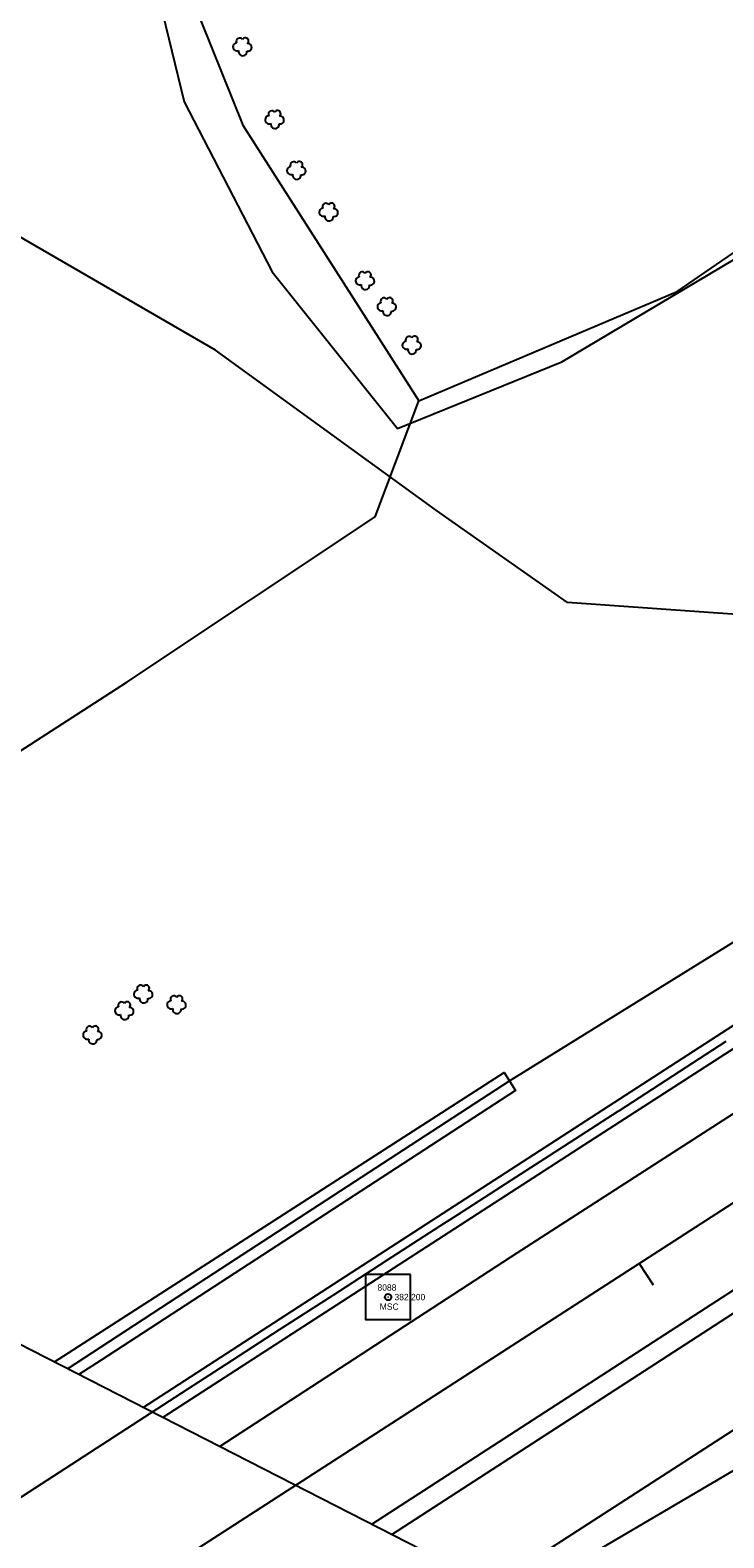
# Model space of a CAD drawing. Extents: x 1901471 to 1963503, y 756461 to 799997.
# Drawn here: x 1920287.5 to 1920396.5, y 767355.7 to 767592.4 of the extents above; entities that cross this region are included whole.
import ezdxf

# ---------------------------------------------------------------- set-up
doc = ezdxf.new("R2010")
doc.units = 0
for name, color, linetype in [('RD_DTM_BkLn1', 7, 'Continuous'), ('RD_EX_Bridge', 7, 'Continuous'), ('RD_EX_DR_ErosCtrl', 7, 'Continuous'), ('RD_EX_Fence_Other', 7, 'Continuous'), ('RD_EX_GuardRail', 7, 'Continuous'), ('RD_EX_H2O', 7, 'Continuous'), ('RD_EX_Road', 7, 'Continuous'), ('RD_EX_Road_txCode', 7, 'Continuous'), ('RD_EX_VEG', 7, 'Continuous'), ('RD_HC_Cl', 7, 'Continuous'), ('RD_HC_Data_Tic', 7, 'Continuous'), ('RD_HC_Survey', 7, 'Continuous'), ('RD_HC_txCode', 7, 'Continuous'), ('RD_SMD_Locator', 7, 'Continuous')]:
    doc.layers.add(name, color=color, linetype=linetype)

# ---------------------------------------------------------------- blocks, each defined once
blk = doc.blocks.new('SB2')
at = {"layer": 'RD_EX_VEG'}
for centre, radius, start, end in [((-1.563757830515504, -0.1555935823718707), 1.256970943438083, 96.45178611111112, 294.73400833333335), ((-0.7210660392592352, 1.5471418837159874), 1.0835094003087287, 34.97628888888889, 204.7560222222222), ((1.0452472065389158, 1.7020636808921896), 0.9945285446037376, 308.76261111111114, 152.04674444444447), ((1.8396429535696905, -0.2793298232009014), 1.2180790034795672, 256.56668055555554, 98.10463055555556), ((0.2455500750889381, -1.5963122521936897), 1.3177675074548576, 166.88265555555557, 5.758930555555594)]:
    blk.add_arc(centre, radius, start, end, dxfattribs=at)

msp = doc.modelspace()

# ---------------------------------------------------------------- linework, layer by layer
at = {"layer": 'RD_DTM_BkLn1'}
for points in [[(1920380.0469926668, 767422.8054794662), (1920388.4362563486, 767428.2470508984), (1920396.82552003, 767433.6886223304)], [(1920278.640253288, 767357.2906380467), (1920312.2147257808, 767379.0320420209), (1920318.2834486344, 767382.9618894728), (1920326.685714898, 767388.3839900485), (1920335.0879811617, 767393.806090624), (1920343.490247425, 767399.2281911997), (1920351.8925136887, 767404.6502917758), (1920354.6394257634, 767406.4229127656), (1920363.043066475, 767411.8415034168), (1920371.446707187, 767417.2600940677), (1920379.8503478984, 767422.6786847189), (1920380.0469926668, 767422.8054794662)]]:
    msp.add_lwpolyline(points, dxfattribs=at)
at = {"layer": 'RD_EX_Bridge'}
msp.add_lwpolyline([(1920204.7400000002, 767388.9200000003), (1920237.8700000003, 767410.6300000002), (1920476.0700000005, 767288.8500000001), (1920503.8300000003, 767274.1900000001), (1920471.5900000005, 767252.9200000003), (1920318.0200000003, 767330.3800000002)], close=True, dxfattribs=at)
at = {"layer": 'RD_EX_DR_ErosCtrl'}
msp.add_lwpolyline([(1920291.3100000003, 767383.31), (1920361.9300000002, 767428.7400000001), (1920363.7400000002, 767425.9200000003), (1920298.6700000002, 767383.6100000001), (1920295.1600000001, 767381.3400000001)], dxfattribs=at)
at = {"layer": 'RD_EX_Fence_Other'}
for points in [[(1920312.6800000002, 767597.9700000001), (1920320.9200000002, 767577.4800000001), (1920348.5600000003, 767534.1800000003), (1920389.1000000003, 767551.3800000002), (1920425.3300000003, 767576.2500000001), (1920499.6500000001, 767623.2400000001), (1920573.0200000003, 767668.2800000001), (1920547.7000000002, 767736.4200000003)], [(1920273.9600000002, 767471.5000000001), (1920302.7100000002, 767490.0200000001), (1920341.6800000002, 767516.0000000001), (1920348.5600000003, 767534.1800000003)]]:
    msp.add_lwpolyline(points, dxfattribs=at)
at = {"layer": 'RD_EX_GuardRail'}
for points in [[(1920305.2700000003, 767376.1700000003), (1920337.1000000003, 767396.7900000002), (1920384.5900000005, 767427.4700000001), (1920449.2200000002, 767469.33), (1920532.4500000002, 767523.4300000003), (1920553.1800000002, 767537.06), (1920579.6100000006, 767555.0100000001)], [(1920364.2000000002, 767346.05), (1920370.4400000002, 767350.1100000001), (1920443.1500000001, 767392.82), (1920479.9600000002, 767414.58), (1920516.9600000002, 767439.06)]]:
    msp.add_lwpolyline(points, dxfattribs=at)
at = {"layer": 'RD_EX_H2O'}
msp.add_lwpolyline([(1920293.3800000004, 767382.2500000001), (1920311.9600000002, 767394.3900000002), (1920362.7600000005, 767427.4600000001), (1920400.4800000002, 767450.7600000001), (1920554.2400000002, 767553.1000000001), (1920698.3700000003, 767648.2300000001), (1920735.3200000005, 767671.8), (1920780.3000000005, 767701.6600000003), (1920829.4100000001, 767733.8400000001), (1920869.9200000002, 767760.3600000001), (1920910.4900000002, 767786.0200000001), (1920955.5500000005, 767814.7000000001), (1920985.0400000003, 767834.2200000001), (1921016.3600000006, 767853.82), (1921061.6200000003, 767883.3600000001), (1921122.7400000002, 767922.6600000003), (1921184.7200000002, 767963.07)], dxfattribs=at)
at = {"layer": 'RD_EX_Road'}
for points in [[(1921197.0400000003, 767947.8400000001), (1921150.7400000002, 767917.6500000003), (1921108.6800000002, 767890.7100000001), (1921071.2400000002, 767866.3500000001), (1921034.5700000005, 767842.6600000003), (1921000.1800000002, 767820.7200000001), (1920962.0000000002, 767795.6600000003), (1920923.3100000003, 767770.8900000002), (1920887.6100000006, 767747.8500000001), (1920853.9900000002, 767726.1800000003), (1920817.0700000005, 767702.3500000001), (1920780.8600000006, 767679.2800000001), (1920741.64, 767654.1300000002), (1920714.2600000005, 767636.7400000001), (1920677.2300000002, 767612.6900000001), (1920629.0200000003, 767581.1600000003), (1920585.9100000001, 767554.4300000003), (1920495.2600000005, 767495.1500000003), (1920374.4800000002, 767417.3500000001), (1920308.3400000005, 767374.6100000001)], [(1921178.2000000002, 767925.5900000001), (1921119.8100000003, 767887.9500000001), (1921082.0600000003, 767863.8400000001), (1921034.0200000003, 767832.7100000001), (1920984.2300000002, 767800.3500000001), (1920930.7600000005, 767765.9300000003), (1920883.4800000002, 767735.4200000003), (1920842.0900000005, 767708.7700000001), (1920796.9800000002, 767679.81), (1920755.0100000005, 767653.05), (1920719.6300000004, 767629.9900000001), (1920652.14, 767586.2200000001), (1920620.8100000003, 767565.9700000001), (1920594.7600000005, 767549.5200000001), (1920545.6200000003, 767518.06), (1920440.0900000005, 767449.4300000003), (1920363.9300000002, 767400.3800000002), (1920317.3100000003, 767370.0200000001)], [(1920341.1500000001, 767357.83), (1920343.9800000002, 767359.6700000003), (1920451.1500000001, 767429.0300000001), (1920532.2000000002, 767482.07), (1920608.5400000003, 767531.2100000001), (1920635.2500000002, 767547.9300000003), (1920675.4300000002, 767574.2000000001), (1920731.5600000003, 767610.2300000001), (1920766.5500000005, 767632.7800000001), (1920813.6100000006, 767663.1100000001), (1920855.5800000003, 767690.1300000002), (1920899.6200000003, 767718.4600000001), (1920941.3300000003, 767745.31), (1920984.6300000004, 767773.1400000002), (1921029.2700000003, 767802.2600000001), (1921073.0500000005, 767830.55), (1921114.2600000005, 767857.1700000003), (1921155.4300000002, 767883.8900000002), (1921196.1200000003, 767910.2200000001)], [(1920344.2800000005, 767356.2300000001), (1920347.1200000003, 767358.07), (1920394.1100000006, 767388.4700000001), (1920503.5500000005, 767459.3600000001), (1920610.2300000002, 767528.4600000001), (1920650.6500000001, 767554.3700000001), (1920685.8700000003, 767576.31), (1920733.4100000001, 767607.4400000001), (1920775.64, 767634.3600000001), (1920808.8100000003, 767655.7100000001), (1920842.4200000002, 767677.5300000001), (1920879.7800000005, 767701.56), (1920917.1800000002, 767725.8600000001), (1920955.1500000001, 767750.2200000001), (1920992.8800000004, 767774.7700000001), (1921031.0800000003, 767799.2800000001), (1921073.9600000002, 767827.2500000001), (1921115.9800000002, 767854.4600000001), (1921158.6100000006, 767882.2400000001), (1921202.8100000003, 767910.31)]]:
    msp.add_lwpolyline(points, dxfattribs=at)
at = {"layer": 'RD_EX_VEG'}
for points in [[(1920308.2800000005, 767595.1000000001), (1920311.7100000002, 767581.1700000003), (1920325.5300000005, 767554.4500000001), (1920345.1800000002, 767529.8800000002), (1920370.9800000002, 767540.32), (1920424.7200000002, 767572.2600000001), (1920467.7100000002, 767598.06), (1920499.9500000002, 767619.8600000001), (1920525.5300000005, 767623.4000000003), (1920540.7200000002, 767632.2600000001), (1920574.0500000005, 767647.4500000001), (1920608.64, 767667.2800000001)], [(1920601.4700000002, 767614.9600000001), (1920574.89, 767606.1000000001), (1920563.9200000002, 767607.3700000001), (1920558.0100000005, 767605.6800000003), (1920552.0500000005, 767603.9900000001), (1920543.5900000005, 767594.0400000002), (1920532.64, 767583.3400000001), (1920521.7000000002, 767579.1100000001), (1920510.5100000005, 767575.8800000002), (1920504.5400000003, 767569.9100000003), (1920499.3400000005, 767565.5100000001), (1920490.7400000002, 767559.9800000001), (1920492.89, 767548.6200000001), (1920488.2800000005, 767535.1000000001), (1920478.7700000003, 767535.4100000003), (1920467.7100000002, 767538.7900000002), (1920441.9100000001, 767515.7600000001), (1920406.6000000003, 767500.1000000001), (1920371.9000000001, 767502.55), (1920351.3200000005, 767516.9900000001), (1920316.6200000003, 767542.1700000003), (1920278.8500000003, 767563.9700000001)]]:
    msp.add_lwpolyline(points, dxfattribs=at)
at = {"layer": 'RD_HC_Cl'}
for p, q in [((1926729.5176193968, 771495.9286460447), (1917217.2707724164, 765354.9153898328)), ((1926745.7566169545, 771470.7766377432), (1917232.2344163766, 765328.8252854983))]:
    msp.add_line(p, q, dxfattribs=at)
at = {"layer": 'RD_HC_Data_Tic'}
msp.add_line((1920383.1570099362, 767398.7804897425), (1920385.326535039, 767395.419959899), dxfattribs=at)
at = {"layer": 'RD_HC_Survey'}
msp.add_lwpolyline([(1920347.2535339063, 767397.027533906), (1920340.1824660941, 767397.027533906), (1920340.1824660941, 767389.9564660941), (1920347.2535339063, 767389.9564660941)], close=True, dxfattribs=at)
msp.add_circle((1920343.7180000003, 767393.4920000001), 0.5000000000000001, dxfattribs=at)
at = {"layer": 'RD_SMD_Locator'}
msp.add_circle((1920343.7180000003, 767393.4920000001), 0.001, dxfattribs=at)

# ---------------------------------------------------------------- block references
at = {"layer": 'RD_EX_VEG', "xscale": 0.5019685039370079, "yscale": 0.5019685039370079}
for p in [(1920320.7700000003, 767589.8500000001), (1920325.8300000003, 767578.4200000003), (1920329.2500000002, 767570.4300000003), (1920334.3100000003, 767563.9000000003), (1920340.0300000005, 767553.1300000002), (1920343.4500000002, 767549.05), (1920347.3700000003, 767543.0100000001), (1920305.2000000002, 767441.1300000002), (1920302.2200000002, 767438.5100000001), (1920310.4300000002, 767439.4600000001), (1920297.2200000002, 767434.7000000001)]:
    msp.add_blockref('SB2', p, dxfattribs=at)

# ---------------------------------------------------------------- texts
at = {"layer": 'RD_EX_Road_txCode'}
msp.add_text('382.200', height=1.0000000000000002, dxfattribs=at).set_placement((1920344.7180000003, 767392.9920000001))
at = {"layer": 'RD_HC_txCode'}
for s, p in [('8088', (1920342.0487086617, 767394.4920000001)), ('MSC', (1920342.4030393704, 767391.4920000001))]:
    msp.add_text(s, height=1.0000000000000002, dxfattribs=at).set_placement(p)

doc.saveas('drawing.dxf')
